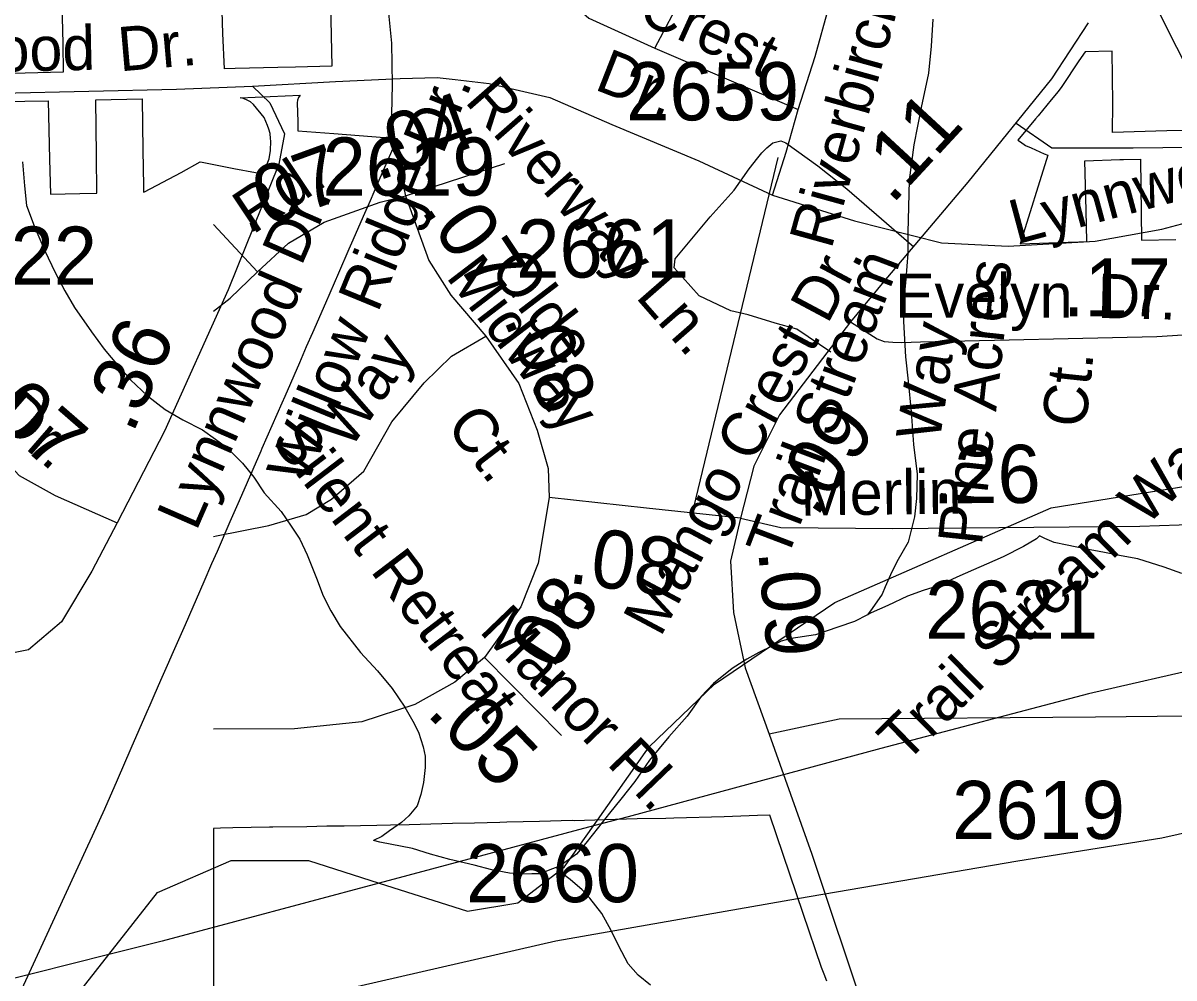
# Model space of a CAD drawing. Extents: x 2169602 to 2449496, y 721995 to 810662.
# Drawn here: x 2381705 to 2384178, y 803829 to 805882 of the extents above; entities that cross this region are included whole.
import ezdxf

# ---------------------------------------------------------------- set-up
doc = ezdxf.new("R2010")
doc.units = 0
doc.layers.add('Default', color=7, linetype='Continuous')

msp = doc.modelspace()

# ---------------------------------------------------------------- linework, layer by layer
at = {"layer": 'Default'}
for p, q in [((2382594.9, 805764.6), (2382633.5, 805760.3)), ((2382633.5, 805760.3), (2382706.4, 805751.7)), ((2383141.2, 804819.9), (2383327.7, 805592.6)), ((2382114, 804150.9), (2382114, 801871.8)), ((2382114, 804150.9), (2382114, 801871.8)), ((2382930.8, 804156.2), (2382470.7, 804033.3)), ((2381889.4, 803879.8), (2381730.2, 803839.8))]:
    msp.add_line(p, q, dxfattribs=at)
for points in [[(2383315.3, 805512), (2383491.5, 805456.9), (2383678.8, 805409.2), (2383822, 805401.8), (2384009.2, 805412.8), (2384152.4, 805438.5), (2384302.9, 805478.9), (2384424.1, 805534), (2384534.3, 805592.8), (2384648.1, 805680.9), (2384739.9, 805765.4), (2384831.6, 805879.2), (2385103.3, 806279.5), (2385229.9, 806461.9)], [(2383961.8, 806405.8), (2383982.7, 806329), (2384007.1, 806242.6), (2384057.3, 806108.8), (2384089.7, 806026.5), (2384148.2, 805900.5), (2384256.4, 805686.6), (2384332.9, 805535.8), (2384402.9, 805414.9), (2384944.7, 804405.1), (2385072.9, 804162), (2385255.5, 803822.6), (2385747.1, 802900.6), (2385849.9, 802706.5), (2386042.8, 802338.9), (2386119.1, 802188.7), (2386167.8, 802085.7), (2386258.4, 801870.4), (2386333.3, 801670.7), (2386395.8, 801477.2), (2386432.1, 801360.6)], [(2383370.4, 805695.6), (2383407.1, 805809.4), (2383436.5, 805915.9), (2383447.2, 806011.4), (2383445.1, 806086.5), (2383430.1, 806133.7), (2383393.6, 806191.6), (2383363, 806228.1), (2383285.9, 806235.4), (2382981.9, 806215.2), (2382924, 806180.9), (2382883.3, 806140.1), (2382848, 806068.3), (2382845.9, 806008.2), (2382863.1, 805958.8), (2382886.6, 805922.3), (2382921, 805892.3)], [(2382418.6, 806109.4), (2382439.3, 806051), (2382460.3, 806001.7), (2382478, 805952.3), (2382490.7, 805902.9), (2382497, 805838.3), (2382498.2, 805749.7), (2382497, 805685.1), (2382509.7, 805587.6), (2382526.6, 805510.5)], [(2387120.3, 806018), (2386282.6, 805722.8), (2385904.9, 805442.6), (2385481.8, 805191.2), (2384706, 804713.2), (2384424.8, 804554.9), (2384257.7, 804500.4), (2383994.5, 804439.8), (2383548.1, 804322.9), (2383005.1, 804176.1), (2382930.8, 804156.2)], [(2382365.2, 805961.6), (2382366.9, 805854.1), (2382368.7, 805788.6), (2382290.7, 805786.8), (2382252.9, 805786.3), (2382160.9, 805783.9), (2382137.9, 805783.4), (2382134.4, 805858.9), (2382131.7, 805956.3)], [(2382365.2, 805961.6), (2382366.9, 805854.1), (2382368.7, 805788.6), (2382290.7, 805786.8), (2382252.9, 805786.3), (2382160.9, 805783.9), (2382137.9, 805783.4), (2382134.4, 805858.9), (2382131.7, 805956.3)], [(2381787.4, 805949.4), (2381790.4, 805837.6), (2381791.4, 805776.2), (2381709.7, 805774.1), (2381644.4, 805773.3)], [(2381787.4, 805949.4), (2381790.4, 805837.6), (2381791.4, 805776.2), (2381709.7, 805774.1), (2381644.4, 805773.3)], [(2383062.5, 805827.9), (2383124.7, 805945.9)], [(2382930.8, 804156.2), (2383050.3, 804325.9), (2383191.2, 804460.8), (2383449.3, 804636), (2383914.2, 804839.7), (2384439.3, 804924.1), (2384788.3, 805100.6), (2385028.2, 805482.8), (2385344.2, 805660.1), (2385793.3, 805837.9), (2385935.9, 805926.2)], [(2382921, 805892.3), (2383062.5, 805827.9), (2383370.4, 805695.6)], [(2383993.7, 805882.2), (2383914.9, 805761.5), (2383735, 805539.5), (2383555.1, 805326.4), (2383483, 805239.5)], [(2383660.3, 805889.9), (2383656.2, 805832.1), (2383650.9, 805774.1), (2383634.7, 805700.2), (2383619.3, 805619.9), (2383609.5, 805543.8), (2383608, 805486.1), (2383606.2, 805432), (2383606.2, 805386.1), (2383602.3, 805332), (2383596.8, 805278), (2383596.8, 805239.9), (2383601.1, 805164.2), (2383607.4, 805112.1), (2383613.8, 805045.9), (2383618.3, 804976.2), (2383626.3, 804912.1), (2383624.9, 804860), (2383620.8, 804820.1), (2383607, 804766.2), (2383583, 804724), (2383569.5, 804696), (2383557.4, 804669.8), (2383551.5, 804654.1), (2383529.9, 804623.7), (2383519.9, 804609.8)], [(2384210.5, 805650.7), (2384162.7, 805650), (2384046.5, 805646.1), (2384047.2, 805709.3), (2384045.2, 805821.1), (2383987.2, 805819.6), (2383973.7, 805800.5)], [(2384210.5, 805650.7), (2384162.7, 805650), (2384046.5, 805646.1), (2384047.2, 805709.3), (2384045.2, 805821.1), (2383987.2, 805819.6), (2383973.7, 805800.5)], [(2383973.7, 805800.5), (2383937.2, 805745.3), (2383929.5, 805734.5), (2383914.5, 805716.9), (2383886.5, 805681.9), (2383881, 805675.8), (2383842.5, 805630.1), (2383848.2, 805626.1), (2383859.5, 805618.7), (2383871.2, 805613.1), (2383899.5, 805600.6), (2383907, 805597.9), (2383848, 805407.1), (2383951.2, 805410.9), (2383955.7, 805411), (2383991, 805412.1), (2383989.5, 805478.9), (2383986.5, 805585.3), (2384062.2, 805588.6), (2384069.5, 805588.6), (2384106.2, 805589.1), (2384108.2, 805414.9), (2384182.2, 805416.8)], [(2383973.7, 805800.5), (2383937.2, 805745.3), (2383929.5, 805734.5), (2383914.5, 805716.9), (2383886.5, 805681.9), (2383881, 805675.8), (2383842.5, 805630.1), (2383848.2, 805626.1), (2383859.5, 805618.7), (2383871.2, 805613.1), (2383899.5, 805600.6), (2383907, 805597.9), (2383848, 805407.1), (2383951.2, 805410.9), (2383955.7, 805411), (2383991, 805412.1), (2383989.5, 805478.9), (2383986.5, 805585.3), (2384062.2, 805588.6), (2384069.5, 805588.6), (2384106.2, 805589.1), (2384108.2, 805414.9), (2384182.2, 805416.8)], [(2382197.9, 805745.8), (2382376.2, 805756), (2382515.5, 805762.5), (2382594.9, 805764.6)], [(2381328.9, 805729.1), (2381658, 805731.2), (2382034.7, 805739.6), (2382197.9, 805745.8)], [(2382197.9, 805745.8), (2382235.6, 805710.2), (2382267, 805643.2), (2382254.4, 805578.3), (2382145.6, 805308.1), (2382009.1, 805004.5), (2381907.6, 804807.6)], [(2382706.4, 805751.7), (2382837.2, 805721.7), (2382970.1, 805663.8), (2383157.4, 805585.4), (2383315.3, 805512)], [(2381658.9, 805712.9), (2381759.4, 805714.7), (2381762.2, 805588.9), (2381763.9, 805514.1), (2381827.4, 805515.2), (2381863.9, 805516.1), (2381863.2, 805597.8), (2381861.4, 805716.7), (2381960.9, 805718.9), (2381962.7, 805608.4), (2381963.7, 805531.9), (2381963.9, 805518.2), (2381966.2, 805519), (2382044.9, 805560.4), (2382085.4, 805583.1), (2382089.7, 805582.3), (2382157.9, 805568.9), (2382204.7, 805560.1), (2382219.4, 805557.3), (2382220.7, 805559.2), (2382231.2, 805582.6), (2382233.9, 805589.9), (2382236.9, 805607.9), (2382237.4, 805627.8), (2382236.9, 805633.8), (2382235.9, 805644.2), (2382233.2, 805653.4), (2382230.4, 805661.4), (2382223.4, 805678.9), (2382200.4, 805706.9), (2382194.2, 805712.1), (2382186.4, 805716.1), (2382178.7, 805719.4), (2382171.4, 805720.8), (2382300.7, 805726.6), (2382296.7, 805721.9), (2382294.7, 805716.1), (2382294.4, 805709.8), (2382295.7, 805669.6), (2382295.9, 805649.9), (2382372.9, 805644.2), (2382509.2, 805633.6), (2382494.9, 805600.7), (2382466.9, 805536.5), (2382450.9, 805499.8), (2382438.9, 805472.4), (2382410.9, 805408.3), (2382405.4, 805395.5), (2382382.9, 805344.1), (2382354.9, 805279.9), (2382326.9, 805215.8), (2382313.7, 805185.6), (2382298.9, 805151.6), (2382267.4, 805079.4), (2382260.9, 805064.6), (2382218.4, 804967.4), (2382215.7, 804961.4), (2382169.4, 804854.9), (2382149.7, 804809.8), (2382121.9, 804746.3), (2382110.2, 804719.6), (2382093.4, 804681), (2382053.2, 804588.5), (2382027.7, 804530.4), (2382014.9, 804501.1), (2382000.4, 804468.5), (2381986.2, 804435.5), (2381977.7, 804415.8), (2381971.2, 804401.1), (2381936.9, 804322.3)], [(2381658.9, 805712.9), (2381759.4, 805714.7), (2381762.2, 805588.9), (2381763.9, 805514.1), (2381827.4, 805515.2), (2381863.9, 805516.1), (2381863.2, 805597.8), (2381861.4, 805716.7), (2381960.9, 805718.9), (2381962.7, 805608.4), (2381963.7, 805531.9), (2381963.9, 805518.2), (2381966.2, 805519), (2382044.9, 805560.4), (2382085.4, 805583.1), (2382089.7, 805582.3), (2382157.9, 805568.9), (2382204.7, 805560.1), (2382219.4, 805557.3), (2382220.7, 805559.2), (2382231.2, 805582.6), (2382233.9, 805589.9), (2382236.9, 805607.9), (2382237.4, 805627.8), (2382236.9, 805633.8), (2382235.9, 805644.2), (2382233.2, 805653.4), (2382230.4, 805661.4), (2382223.4, 805678.9), (2382200.4, 805706.9), (2382194.2, 805712.1), (2382186.4, 805716.1), (2382178.7, 805719.4), (2382171.4, 805720.8), (2382300.7, 805726.6), (2382296.7, 805721.9), (2382294.7, 805716.1), (2382294.4, 805709.8), (2382295.7, 805669.6), (2382295.9, 805649.9), (2382372.9, 805644.2), (2382509.2, 805633.6), (2382494.9, 805600.7), (2382466.9, 805536.5), (2382450.9, 805499.8), (2382438.9, 805472.4), (2382410.9, 805408.3), (2382405.4, 805395.5), (2382382.9, 805344.1), (2382354.9, 805279.9), (2382326.9, 805215.8), (2382313.7, 805185.6), (2382298.9, 805151.6), (2382267.4, 805079.4), (2382260.9, 805064.6), (2382218.4, 804967.4), (2382215.7, 804961.4), (2382169.4, 804854.9), (2382149.7, 804809.8), (2382121.9, 804746.3), (2382110.2, 804719.6), (2382093.4, 804681), (2382053.2, 804588.5), (2382027.7, 804530.4), (2382014.9, 804501.1), (2382000.4, 804468.5), (2381986.2, 804435.5), (2381977.7, 804415.8), (2381971.2, 804401.1), (2381936.9, 804322.3)], [(2383315.3, 805512), (2383344.7, 805603.8), (2383370.4, 805695.6)], [(2383839.3, 805666.5), (2383916.2, 805613.1), (2384090.5, 805613.1), (2384344.7, 805616.3)], [(2383441, 805174.6), (2383367.8, 805223.6), (2383321.2, 805236.9), (2383263.6, 805254.7), (2383225.9, 805263.5), (2383157.7, 805295.6), (2383104.1, 805355.7), (2383106.2, 805375), (2383138.4, 805413.6), (2383159.9, 805439.4), (2383181.3, 805465.1), (2383232.9, 805522.8), (2383265.7, 805568.1), (2383284.2, 805591.7), (2383292.8, 805602.4), (2383303.5, 805613.2), (2383316.4, 805623.9), (2383333.5, 805628.2), (2383344.3, 805623.9), (2383412.9, 805574.5), (2383475.1, 805525.2), (2383550.1, 805460.8), (2383619.3, 805400.4)], [(2381704.1, 805583.5), (2381708.2, 805531.7), (2381712.7, 805489.6), (2381728.7, 805445.9), (2381751.1, 805393.8), (2381775.1, 805343.9), (2381795.2, 805306), (2381815.5, 805270.1), (2381852, 805218.3), (2381879.7, 805180.5), (2381909.8, 805144.6), (2381935.8, 805114.8), (2381972.3, 805080.8), (2382010.3, 805051.2), (2382048.2, 805029.2), (2382090.5, 805007.4), (2382118.8, 804987.7), (2382142.9, 804969.4), (2382176.8, 804935.9), (2382201.2, 804905.9), (2382223.1, 804872.1), (2382259.4, 804832.1), (2382281.4, 804800.5), (2382299.6, 804772.5), (2382315.6, 804738.5), (2382335.7, 804688.4), (2382349.8, 804650.5), (2382366.2, 804618.8), (2382386.5, 804585), (2382430.4, 804529.2), (2382466.7, 804489.2), (2382498.5, 804451.6), (2382525.2, 804411.5), (2382543, 804381.6), (2382555.1, 804357.5), (2382565.2, 804325.9), (2382569.5, 804305.8), (2382569.5, 804281.8), (2382565.8, 804249.5), (2382559.6, 804223.7), (2382551.8, 804199.7), (2382534.2, 804177.7), (2382518.2, 804163.5), (2382492.2, 804145.5), (2382476.2, 804133.3), (2382458.3, 804125.1)], [(2382526.6, 805510.5), (2382740.1, 805579.6)], [(2382209.1, 805347.1), (2382275.5, 805408.9), (2382351.9, 805453.9), (2382472.2, 805496.9), (2382526.6, 805510.5)], [(2382526.6, 805510.5), (2382576.9, 805371.2), (2382624, 805296.9), (2382699.3, 805208.9)], [(2382209.1, 805347.1), (2382114, 805448.9)], [(2382114, 805262.6), (2382150.5, 805290.6), (2382209.1, 805347.1)], [(2383483, 805239.5), (2383330.8, 805039.3), (2383275.3, 804929.3), (2383247.1, 804817.3)], [(2383483, 805239.5), (2383540.7, 805203), (2383555.3, 805197.3), (2383574, 805195.7), (2383593.5, 805194.9), (2383633.3, 805196.5), (2384141.2, 805207.9), (2384241.7, 805214.2), (2384403.9, 805255)], [(2382114, 804778.4), (2382120.6, 804779.6), (2382233.6, 804801.6), (2382313.7, 804825.7), (2382368.1, 804858.1), (2382437.2, 804918.9), (2382497.9, 805024.6), (2382566.9, 805108.4), (2382626, 805166), (2382699.3, 805208.9)], [(2382699.3, 805208.9), (2382770.4, 805107.3), (2382810.2, 805006.8), (2382833.8, 804924.1), (2382835.8, 804862.3)], [(2381596.3, 805017), (2381696.7, 804909.2), (2381774.1, 804866.2), (2381907.6, 804807.6)], [(2383247.1, 804817.3), (2383333.4, 804797.4), (2383574.1, 804795.3), (2384105.1, 804800.5), (2384358.3, 804808.9), (2384446.2, 804820.4), (2384532, 804856), (2384612.1, 804904.2)], [(2382835.8, 804862.3), (2382812.3, 804721), (2382774.6, 804626.7), (2382696.7, 804517.8)], [(2383247.1, 804817.3), (2383045.1, 804839.3), (2382835.8, 804862.3)], [(2381907.6, 804807.6), (2381852.6, 804703.9), (2381787.7, 804595), (2381716.6, 804534.3), (2381588.9, 804509.2), (2380993.5, 804502.9), (2380443.1, 804498.7), (2380292.5, 804466.2)], [(2383247.1, 804817.3), (2383225.1, 804725.1), (2383231.9, 804615.2), (2383257, 804495.8), (2383308.3, 804353.4)], [(2383889, 804779.5), (2383882.8, 804773.1), (2383855.1, 804757), (2383811.5, 804734.8), (2383775.2, 804718.9), (2383747.3, 804706.9), (2383711.4, 804690.8), (2383671.4, 804672.5), (2383639.6, 804662.3), (2383605.6, 804650), (2383563.5, 804630), (2383527.7, 804613.9), (2383519.9, 804609.8)], [(2384195.1, 804698.7), (2384157, 804712.6), (2384101, 804730.4), (2384056.7, 804738.3), (2384028.8, 804744.1), (2383986.8, 804751.7), (2383949, 804759.5), (2383921, 804765.4), (2383901.1, 804773.6), (2383889, 804779.5)], [(2384923.4, 804694.8), (2384868.4, 804591.1), (2384803.6, 804482.2), (2384732.4, 804421.5), (2384604.8, 804396.3), (2384009.4, 804390.1), (2383459, 804385.9), (2383308.3, 804353.4)], [(2383519.9, 804609.8), (2383492, 804595.8), (2383455.9, 804583.4), (2383407.7, 804567.2), (2383355.8, 804559.2), (2383334.1, 804553.2), (2383314, 804542.8), (2383286.1, 804528.7), (2383260.1, 804514.8), (2383228.7, 804494.5), (2383188.5, 804462.4), (2383162.5, 804434.3), (2383132.5, 804392.2), (2383093, 804347.9), (2383051.3, 804297.8), (2383019.5, 804251.9), (2382989.8, 804213.4), (2382965.6, 804183.4), (2382941.8, 804153.3), (2382914.6, 804119.3), (2382894.5, 804095.2), (2382862.3, 804072.8), (2382850.6, 804066.9)], [(2382696.7, 804517.8), (2382632.8, 804465.5), (2382547, 804417.3), (2382433, 804379.6), (2382288.1, 804364.9), (2382114, 804364.3)], [(2382696.7, 804517.8), (2382862, 804350.3)], [(2383308.3, 804353.4), (2383400.4, 804095.8), (2383516.5, 803748.2), (2383598.1, 803547.1), (2383711.1, 803331.4), (2383924.4, 802997.5)], [(2381936.9, 804322.3), (2381907.2, 804254.4), (2381880.2, 804192.3), (2381853.4, 804134.2), (2381843.4, 804112.9), (2381613.9, 803614.6)], [(2381936.9, 804322.3), (2381907.2, 804254.4), (2381880.2, 804192.3), (2381853.4, 804134.2), (2381843.4, 804112.9), (2381613.9, 803614.6)], [(2383432, 803822.8), (2383426.7, 803837.4), (2383421.2, 803851.8), (2383381.7, 803967.8), (2383309.5, 804179), (2383283.2, 804178.3), (2383211.5, 804175.9), (2383103.5, 804172.7), (2383086.7, 804172.2), (2383024.7, 804171.2), (2382955, 804169.3), (2382890.2, 804167.5), (2382885, 804167.7), (2382815, 804165.9), (2382745, 804164.1), (2382730, 804163.7), (2382675, 804162.4), (2382628.2, 804161.4), (2382605, 804160.6), (2382535, 804158.9), (2382494.7, 804157.9), (2382465, 804157.2), (2382395, 804155.4), (2382358.2, 804155.4), (2382315, 804154.6), (2382242, 804153.4), (2382235, 804153.3), (2382155.7, 804151.9), (2382129.5, 804151.3), (2382114, 804150.9)], [(2383432, 803822.8), (2383426.7, 803837.4), (2383421.2, 803851.8), (2383381.7, 803967.8), (2383309.5, 804179), (2383283.2, 804178.3), (2383211.5, 804175.9), (2383103.5, 804172.7), (2383086.7, 804172.2), (2383024.7, 804171.2), (2382955, 804169.3), (2382890.2, 804167.5), (2382885, 804167.7), (2382815, 804165.9), (2382745, 804164.1), (2382730, 804163.7), (2382675, 804162.4), (2382628.2, 804161.4), (2382605, 804160.6), (2382535, 804158.9), (2382494.7, 804157.9), (2382465, 804157.2), (2382395, 804155.4), (2382358.2, 804155.4), (2382315, 804154.6), (2382242, 804153.4), (2382235, 804153.3), (2382155.7, 804151.9), (2382129.5, 804151.3), (2382114, 804150.9)], [(2382178.6, 803755), (2382849.7, 803909.3), (2383369.5, 804000.6), (2383843.1, 804080.9), (2384152.1, 804130.6), (2384298.8, 804163.5)], [(2382470.7, 804033.3), (2382660.3, 803973), (2382768.4, 803990.6), (2382868.2, 804067.3), (2382930.8, 804156.2)], [(2382850.6, 804066.9), (2382840.5, 804063.1), (2382816.3, 804053), (2382798.5, 804052.9), (2382776.4, 804052.6), (2382750.3, 804054.5), (2382712.6, 804062.2), (2382674.2, 804072.1), (2382622.2, 804084), (2382580.3, 804095.6), (2382542, 804107.5), (2382472.1, 804121.3), (2382458.3, 804125.1)], [(2381889.4, 803879.8), (2381994.3, 804013), (2382152.2, 804081.9), (2382318.3, 804081.8), (2382470.7, 804033.3)], [(2383053.6, 803813.9), (2383027.1, 803835.7), (2383005.2, 803859.7), (2382985.1, 803897.7), (2382969.1, 803931.8), (2382948.8, 803967.7), (2382923, 804001.2), (2382906.4, 804019.1), (2382880.7, 804041.3), (2382862.7, 804054.9), (2382850.6, 804066.9)], [(2382470.7, 804033.3), (2382003.7, 803908.6), (2381889.4, 803879.8)], [(2381807.1, 803677.5), (2381811.2, 803780.5), (2381889.4, 803879.8)], [(2381730.2, 803839.8), (2381555.4, 803795.8), (2380996.2, 803434.9)]]:
    msp.add_lwpolyline(points, dxfattribs=at)

# ---------------------------------------------------------------- texts
for s, height, rotation, p in [('Riverbirch Dr.', 95, 74.5811, (2383442, 805393.6)), ('Oak Crest  ', 95, 335.5237, (2382777.7, 805998.9)), ('Lynnwood', 95, 1.2197, (2381281.9, 805769)), ('Dr.', 95, 4.9516, (2381913.1, 805777.6)), ('Dr.', 95, 338.5705, (2382930.4, 805739.9)), ('Riverway Ln.', 95, 311.1738, (2382652.3, 805712.6)), ('Willow Ridge Dr.', 95, 67.6463, (2382314.3, 804885.1)), ('.04', 125, 19.8083, (2382466.2, 805541.5)), ('.11', 125, 47.2173, (2383572.2, 805489.6)), ('Lynnwood', 95, 15.0215, (2383840.1, 805405.7)), ('.07', 125, 19.9926, (2382184, 805427.9)), ('Rd.', 95, 33.7033, (2382198.4, 805425.9)), ('Dr.', 95, 66.4238, (2382302.9, 805357.1)), ('.07', 125, 303.6766, (2382558.3, 805480.4)), ('Olde', 95, 307.3938, (2382704.6, 805350.8)), ('Midway', 95, 307.3938, (2382612.1, 805336.2)), ('Mango Crest Dr.', 95, 61.9151, (2383074.8, 804559.8)), ('Trail Stream  ', 95, 69.1533, (2383345.5, 804724.2)), ('Pine Acres ', 95, 83.9141, (2383765.3, 804757.4)), ('Lynnwood', 95, 66.4238, (2382077.2, 804787.6)), ('Dr.', 95, 358.697, (2384013, 805248)), ('.36', 125, 66.4238, (2381940.4, 804996.8)), ('.08', 125, 293.3861, (2382736.3, 805245.2)), ('Way', 95, 81.308, (2383674.4, 804979.9)), ('Way', 95, 56.3235, (2382407.2, 804961.7)), ('Ct.', 95, 83.9141, (2383988.7, 805010.1)), ('.07', 125, 318.9761, (2381595.3, 805063.1)), ('Dr.', 95, 318.9761, (2381639.4, 805027.7)), ('Ct.', 95, 307.3938, (2382611.7, 805015.3)), ('.09', 125, 55.5054, (2383409.5, 804816.6)), ('Silent Retreat', 95, 307.2925, (2382235.8, 804985.3)), ('Trail Stream Way', 95, 44.5678, (2383599.9, 804287.7)), ('.26', 125, 0.2198, (2383659.7, 804849.5)), ('Merlin', 95, 0.742, (2383376.3, 804823)), ('.08', 125, 352.0979, (2382873.9, 804679.4)), ('.09', 125, 274.9668, (2383284.8, 804746.9)), ('.08', 125, 57.542, (2382824.2, 804444.2)), ('Manor Pl.', 95, 313.9043, (2382683, 804573.9)), ('Dr.', 95, 57.542, (2382844.3, 804493.3)), ('.05', 125, 313.9043, (2382569.6, 804396.8))]:
    msp.add_text(s, height=height, rotation=rotation, dxfattribs=at).set_placement(p)
for s, height, p in [('2659', 125, (2383001.1, 805672.5)), ('2619', 125, (2382348.7, 805510.7)), ('2661', 125, (2382764.9, 805334.7)), ('2622', 125, (2381492.3, 805319.1)), ('.17', 125, (2383939.7, 805251)), ('Evelyn', 95, (2383579.2, 805248.3)), ('2621', 125, (2383643.7, 804558.3)), ('2619', 125, (2383701.2, 804128)), ('2660', 125, (2382656.8, 803992.3))]:
    msp.add_text(s, height=height, dxfattribs=at).set_placement(p)

doc.saveas('drawing.dxf')
